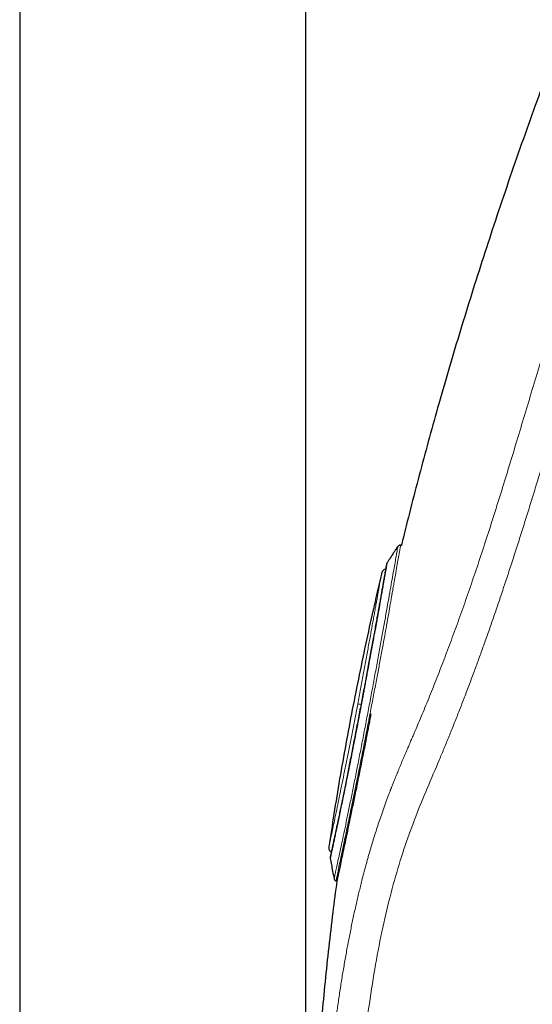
# Model space of a CAD drawing. Header units: millimetres. Extents: x 8 to 846, y 12 to 2113.
# Tile 492 of 515: x 754 to 794, y 1767 to 1845. Entities that reach past the tile are written whole.
import ezdxf

# ---------------------------------------------------------------- set-up
doc = ezdxf.new("R2010")
doc.units = ezdxf.units.MM

msp = doc.modelspace()

# ---------------------------------------------------------------- linework, layer by layer
at = {"color": 7, "linetype": 'Continuous', "lineweight": 30}
for p, q in [((753.692, 2035.788), (753.692, 1630)), ((776.192, 1630), (776.192, 2035.788)), ((783.708, 1803.36), (783.655, 1803.374)), ((778.564, 1776.993), (778.636, 1776.974))]:
    msp.add_line(p, q, dxfattribs=at)
for centre, start, end in [((782.552, 1801.114), 101.4232, 166.72853), ((778.401, 1779.594), 171.62213, 239.61507)]:
    msp.add_arc(centre, 0.4, start, end, dxfattribs=at)
at = {"color": 8, "linetype": 'Continuous', "lineweight": 0}
msp.add_arc((780.192, 1789.21), 1.693, 78.21344, 87.22934, dxfattribs=at)
for points, knots in [([(786.706, 1786.535), (786.831, 1786.834), (787.081, 1787.431), (787.461, 1788.36), (787.845, 1789.313), (788.232, 1790.291), (788.622, 1791.293), (789.013, 1792.319), (789.396, 1793.339), (789.768, 1794.35), (790.13, 1795.35), (790.493, 1796.369), (790.856, 1797.405), (791.219, 1798.458), (791.592, 1799.56), (791.976, 1800.712), (792.37, 1801.916), (792.765, 1803.138), (793.159, 1804.377), (793.553, 1805.632), (793.948, 1806.902), (794.331, 1808.152), (794.704, 1809.378), (795.068, 1810.578), (795.433, 1811.787), (795.8, 1813.006), (796.168, 1814.232), (796.55, 1815.504), (796.945, 1816.82), (797.354, 1818.181), (797.766, 1819.548), (798.181, 1820.921), (798.599, 1822.298), (799.019, 1823.679), (799.43, 1825.025), (799.831, 1826.335), (800.222, 1827.607), (800.615, 1828.88), (801.01, 1830.153), (801.404, 1831.425), (801.811, 1832.735), (802.228, 1834.081), (802.657, 1835.462), (803.085, 1836.84), (803.511, 1838.214), (803.936, 1839.582), (804.358, 1840.944), (804.766, 1842.263), (805.16, 1843.537), (805.54, 1844.767), (805.916, 1845.989), (806.29, 1847.204), (806.66, 1848.411), (807.038, 1849.644), (807.422, 1850.904), (807.813, 1852.187), (808.199, 1853.457), (808.58, 1854.712), (808.957, 1855.952), (809.328, 1857.177), (809.685, 1858.352), (810.026, 1859.477), (810.354, 1860.555), (810.676, 1861.618), (810.995, 1862.664), (811.309, 1863.695), (811.627, 1864.739), (811.949, 1865.795), (812.275, 1866.859), (812.594, 1867.901), (812.908, 1868.921), (813.215, 1869.917), (813.515, 1870.89), (813.8, 1871.811), (814.071, 1872.682), (814.328, 1873.507), (814.578, 1874.309), (814.823, 1875.089), (815.061, 1875.847), (815.299, 1876.604), (815.537, 1877.358), (815.773, 1878.105), (816.001, 1878.823), (816.22, 1879.513), (816.431, 1880.173), (816.633, 1880.804), (816.82, 1881.388), (816.993, 1881.928), (817.154, 1882.425), (817.306, 1882.897), (817.45, 1883.341), (817.585, 1883.759), (817.715, 1884.162), (817.84, 1884.547), (817.958, 1884.911), (818.066, 1885.243), (818.163, 1885.541), (818.25, 1885.808), (818.326, 1886.041), (818.39, 1886.237), (818.442, 1886.396), (818.483, 1886.523), (818.516, 1886.622), (818.539, 1886.693), (818.553, 1886.737), (818.555, 1886.743), (818.556, 1886.745)], [0, 0, 0, 0, 0.009998, 0.019999, 0.030001, 0.040003, 0.050003, 0.060002, 0.069999, 0.079164, 0.088327, 0.09749, 0.106654, 0.115817, 0.124981, 0.134978, 0.144976, 0.154975, 0.164975, 0.174977, 0.184981, 0.194986, 0.204156, 0.213325, 0.222492, 0.231659, 0.240824, 0.249989, 0.259987, 0.269984, 0.279982, 0.289979, 0.299977, 0.309976, 0.319976, 0.329143, 0.338312, 0.347482, 0.356653, 0.365823, 0.374992, 0.384992, 0.394991, 0.40499, 0.414988, 0.424985, 0.434982, 0.44498, 0.454144, 0.463309, 0.472475, 0.481641, 0.490808, 0.499977, 0.509981, 0.519987, 0.52999, 0.539992, 0.549992, 0.559991, 0.56999, 0.579155, 0.588319, 0.597484, 0.606648, 0.615813, 0.624978, 0.634977, 0.644977, 0.654978, 0.664981, 0.674986, 0.684991, 0.694994, 0.704162, 0.713329, 0.722495, 0.731661, 0.740826, 0.749991, 0.759988, 0.769986, 0.779984, 0.789982, 0.799982, 0.809982, 0.819984, 0.829153, 0.838325, 0.847497, 0.856666, 0.865835, 0.875002, 0.885002, 0.895, 0.904999, 0.914997, 0.924995, 0.934993, 0.944991, 0.954157, 0.963323, 0.972491, 0.981659, 0.990829, 1, 1, 1, 1]), ([(784.772, 1788.729), (784.963, 1789.179), (785.345, 1790.079), (785.93, 1791.506), (786.521, 1792.987), (787.117, 1794.527), (787.716, 1796.121), (788.316, 1797.768), (788.916, 1799.466), (789.514, 1801.213), (790.111, 1803.006), (790.708, 1804.843), (791.303, 1806.721), (791.899, 1808.638), (792.495, 1810.591), (793.095, 1812.575), (793.7, 1814.587), (794.31, 1816.621), (794.928, 1818.676), (795.552, 1820.746), (796.184, 1822.829), (796.821, 1824.922), (797.465, 1827.021), (798.114, 1829.122), (798.768, 1831.222), (799.422, 1833.32), (800.074, 1835.411), (800.723, 1837.494), (801.368, 1839.565), (802.008, 1841.622), (802.641, 1843.663), (803.267, 1845.685), (803.885, 1847.684), (804.492, 1849.659), (805.087, 1851.607), (805.672, 1853.524), (806.245, 1855.408), (806.808, 1857.256), (807.358, 1859.066), (807.897, 1860.835), (808.424, 1862.56), (808.938, 1864.24), (809.438, 1865.871), (809.925, 1867.451), (810.397, 1868.977), (810.854, 1870.448), (811.295, 1871.86), (811.719, 1873.211), (812.126, 1874.502), (812.514, 1875.728), (812.884, 1876.89), (813.234, 1877.985), (813.564, 1879.012), (813.872, 1879.968), (814.159, 1880.854), (814.423, 1881.665), (814.663, 1882.402), (814.88, 1883.064), (815.072, 1883.65), (815.239, 1884.16), (815.381, 1884.593), (815.498, 1884.949), (815.59, 1885.226), (815.656, 1885.427), (815.693, 1885.539), (815.708, 1885.586), (815.704, 1885.572), (815.704, 1885.572)], [0, 0, 0, 0, 0.015601, 0.031192, 0.046772, 0.062342, 0.077906, 0.093464, 0.10902, 0.124576, 0.140136, 0.155702, 0.171277, 0.186866, 0.202474, 0.218101, 0.233742, 0.249392, 0.26505, 0.280717, 0.296389, 0.312063, 0.327738, 0.343409, 0.359075, 0.37473, 0.390376, 0.406014, 0.421645, 0.437272, 0.452895, 0.468515, 0.484135, 0.499755, 0.515377, 0.531, 0.546624, 0.562251, 0.577879, 0.593511, 0.609145, 0.624781, 0.640418, 0.656056, 0.671696, 0.687336, 0.702976, 0.718615, 0.734254, 0.749892, 0.76553, 0.781166, 0.796802, 0.812436, 0.82807, 0.843703, 0.859335, 0.874966, 0.890596, 0.906225, 0.921854, 0.937483, 0.953111, 0.968739, 0.984368, 0.999997, 1, 1, 1, 1]), ([(781.068, 1790.175), (781.148, 1790.601), (781.31, 1791.455), (781.547, 1792.725), (781.777, 1793.972), (781.998, 1795.183), (782.208, 1796.346), (782.405, 1797.45), (782.589, 1798.484), (782.758, 1799.44), (782.912, 1800.308), (783.049, 1801.079), (783.167, 1801.742), (783.265, 1802.296), (783.341, 1802.734), (783.397, 1803.055), (783.427, 1803.235), (783.44, 1803.309), (783.436, 1803.288), (783.436, 1803.288)], [0, 0, 0, 0, 0.062292, 0.12468, 0.187182, 0.249639, 0.312027, 0.374322, 0.436665, 0.499148, 0.561612, 0.623894, 0.686161, 0.748622, 0.811107, 0.873449, 0.935735, 0.998153, 1, 1, 1, 1]), ([(783.655, 1803.374), (783.655, 1803.374), (783.661, 1803.407), (783.641, 1803.289), (783.59, 1802.995), (783.503, 1802.501), (783.395, 1801.896), (783.275, 1801.221), (783.156, 1800.556), (783.064, 1800.039), (783.015, 1799.766), (782.99, 1799.627), (782.977, 1799.556), (782.971, 1799.52), (782.968, 1799.503), (782.966, 1799.494), (782.965, 1799.489), (782.965, 1799.487), (782.949, 1799.397), (782.907, 1799.151), (782.826, 1798.672), (782.703, 1797.962), (782.556, 1797.133), (782.392, 1796.224), (782.22, 1795.283), (782.061, 1794.431), (781.927, 1793.718), (781.826, 1793.183), (781.72, 1792.622), (781.609, 1792.036), (781.493, 1791.424), (781.372, 1790.79), (781.29, 1790.359), (781.248, 1790.14)], [0, 0, 0, 0, 0.000414, 0.079024, 0.15948, 0.241789, 0.304763, 0.368789, 0.433871, 0.466819, 0.483394, 0.491707, 0.495869, 0.497952, 0.498994, 0.499515, 0.499775, 0.499906, 0.499929, 0.518224, 0.549158, 0.592727, 0.648928, 0.693421, 0.743529, 0.79925, 0.824856, 0.851494, 0.879164, 0.907865, 0.937598, 0.968363, 1, 1, 1, 1]), ([(780.274, 1790.901), (780.311, 1791.096), (780.385, 1791.486), (780.494, 1792.066), (780.602, 1792.641), (780.709, 1793.21), (780.813, 1793.771), (780.915, 1794.321), (781.015, 1794.861), (781.112, 1795.388), (781.206, 1795.901), (781.297, 1796.399), (781.384, 1796.88), (781.468, 1797.342), (781.549, 1797.784), (781.625, 1798.204), (781.696, 1798.601), (781.763, 1798.972), (781.825, 1799.317), (781.882, 1799.636), (781.934, 1799.927), (781.981, 1800.19), (782.023, 1800.424), (782.06, 1800.629), (782.091, 1800.805), (782.117, 1800.95), (782.137, 1801.063), (782.151, 1801.145), (782.161, 1801.196), (782.162, 1801.203), (782.162, 1801.206)], [0, 0, 0, 0, 0.035656, 0.071279, 0.106883, 0.14248, 0.178075, 0.213676, 0.249286, 0.28491, 0.32055, 0.356213, 0.391906, 0.427639, 0.463424, 0.499281, 0.53513, 0.570896, 0.6066, 0.642261, 0.677896, 0.713521, 0.749148, 0.784794, 0.820473, 0.856201, 0.891995, 0.927877, 0.96387, 1, 1, 1, 1]), ([(778.005, 1779.652), (778.008, 1779.663), (778.012, 1779.684), (778.049, 1779.854), (778.106, 1780.123), (778.187, 1780.5), (778.288, 1780.979), (778.409, 1781.553), (778.548, 1782.216), (778.702, 1782.961), (778.871, 1783.783), (779.052, 1784.674), (779.243, 1785.622), (779.441, 1786.62), (779.646, 1787.656), (779.854, 1788.722), (780.065, 1789.808), (780.204, 1790.537), (780.274, 1790.901)], [0, 0, 0, 0, 0.062508, 0.124931, 0.187392, 0.250014, 0.312689, 0.375244, 0.43769, 0.500037, 0.562315, 0.624607, 0.686958, 0.749383, 0.811883, 0.874461, 0.937145, 1, 1, 1, 1]), ([(778.42, 1777.15), (778.42, 1777.15), (778.416, 1777.129), (778.432, 1777.2), (778.47, 1777.372), (778.538, 1777.686), (778.631, 1778.115), (778.749, 1778.66), (778.889, 1779.314), (779.051, 1780.075), (779.231, 1780.933), (779.428, 1781.881), (779.639, 1782.908), (779.862, 1784.006), (780.093, 1785.163), (780.333, 1786.37), (780.577, 1787.618), (780.823, 1788.891), (780.986, 1789.748), (781.068, 1790.175)], [0, 0, 0, 0, 0.000009, 0.06254, 0.124892, 0.187222, 0.249741, 0.31229, 0.374706, 0.437053, 0.499504, 0.562026, 0.62459, 0.687056, 0.749413, 0.811879, 0.874682, 0.937518, 1, 1, 1, 1]), ([(781.248, 1790.14), (781.161, 1789.688), (780.988, 1788.786), (780.726, 1787.453), (780.468, 1786.156), (780.188, 1784.772), (779.895, 1783.337), (779.598, 1781.903), (779.331, 1780.624), (779.099, 1779.519), (778.906, 1778.602), (778.753, 1777.881), (778.645, 1777.369), (778.577, 1777.051), (778.569, 1777.013), (778.565, 1776.994)], [0, 0, 0, 0, 0.065633, 0.130851, 0.195656, 0.260048, 0.345238, 0.429702, 0.513441, 0.596459, 0.67876, 0.760346, 0.841222, 0.921389, 1, 1, 1, 1]), ([(777.21, 1737.569), (777.209, 1737.851), (777.209, 1738.403), (777.208, 1739.213), (777.208, 1739.99), (777.209, 1740.732), (777.21, 1741.44), (777.212, 1742.114), (777.214, 1742.758), (777.218, 1743.373), (777.222, 1743.958), (777.225, 1744.382), (777.228, 1744.657), (777.229, 1744.793), (777.231, 1744.927), (777.232, 1745.08), (777.236, 1745.439), (777.246, 1746.178), (777.263, 1747.27), (777.289, 1748.519), (777.316, 1749.608), (777.344, 1750.542), (777.364, 1751.136), (777.378, 1751.533), (777.386, 1751.735), (777.393, 1751.937), (777.401, 1752.139), (777.409, 1752.339), (777.435, 1752.955), (777.481, 1753.979), (777.557, 1755.403), (777.645, 1756.808), (777.743, 1758.193), (777.852, 1759.557), (777.967, 1760.849), (778.086, 1762.068), (778.207, 1763.217), (778.311, 1764.122), (778.392, 1764.791), (778.446, 1765.229), (778.502, 1765.664), (778.558, 1766.097), (778.616, 1766.527), (778.707, 1767.181), (778.833, 1768.053), (779, 1769.133), (779.175, 1770.194), (779.358, 1771.237), (779.549, 1772.26), (779.748, 1773.265), (779.956, 1774.258), (780.174, 1775.24), (780.402, 1776.209), (780.61, 1777.049), (780.797, 1777.767), (780.92, 1778.222), (781.003, 1778.525), (781.047, 1778.681), (781.09, 1778.836), (781.134, 1778.99), (781.178, 1779.144), (781.259, 1779.425), (781.38, 1779.835), (781.545, 1780.373), (781.717, 1780.917), (781.896, 1781.468), (782.091, 1782.043), (782.3, 1782.643), (782.516, 1783.241), (782.692, 1783.713), (782.796, 1783.986), (782.834, 1784.086), (782.845, 1784.113), (782.855, 1784.141), (782.866, 1784.168), (782.877, 1784.196), (782.887, 1784.224), (782.907, 1784.274), (782.938, 1784.355), (782.985, 1784.473), (783.039, 1784.612), (783.103, 1784.771), (783.175, 1784.951), (783.256, 1785.152), (783.338, 1785.354), (783.421, 1785.557), (783.503, 1785.757), (783.591, 1785.968), (783.685, 1786.192), (783.778, 1786.414), (783.867, 1786.623), (783.975, 1786.877), (784.105, 1787.179), (784.255, 1787.528), (784.397, 1787.857), (784.53, 1788.166), (784.654, 1788.453), (784.734, 1788.64), (784.772, 1788.729)], [0, 0, 0, 0, 0.0140136, 0.0274604, 0.0403403, 0.0526531, 0.0643987, 0.0755771, 0.0861884, 0.0964926, 0.1061993, 0.1153087, 0.1176139, 0.1198776, 0.1220996, 0.1242935, 0.1274903, 0.1399674, 0.161146, 0.1819436, 0.2023648, 0.215639, 0.2287528, 0.2321611, 0.2355585, 0.2389451, 0.2423209, 0.2456859, 0.2490402, 0.27332, 0.2973819, 0.3212367, 0.344895, 0.3683676, 0.3916656, 0.4120326, 0.432281, 0.4524191, 0.4603022, 0.46817, 0.4760231, 0.4838619, 0.4916869, 0.4994987, 0.5197338, 0.5399004, 0.5600082, 0.5800668, 0.6000859, 0.6200753, 0.640045, 0.6605369, 0.6810287, 0.7015307, 0.7150728, 0.7286266, 0.7321787, 0.7357318, 0.7392861, 0.7428415, 0.7463981, 0.7499559, 0.7624466, 0.7753231, 0.7885849, 0.8022312, 0.8162609, 0.8321342, 0.8484664, 0.8632158, 0.8698167, 0.8705618, 0.8713078, 0.8720546, 0.8728023, 0.8735508, 0.8743002, 0.8750504, 0.8776932, 0.8809231, 0.8847392, 0.8891399, 0.8941236, 0.8996885, 0.9058324, 0.9110645, 0.9166513, 0.9225914, 0.9288834, 0.9355257, 0.9413393, 0.9465858, 0.957048, 0.9668808, 0.9760885, 0.9846749, 0.9926441, 1, 1, 1, 1]), ([(779.784, 1737.573), (779.782, 1738.808), (779.779, 1741.259), (779.793, 1744.914), (779.835, 1748.528), (779.925, 1752.102), (780.078, 1755.628), (780.298, 1759.093), (780.591, 1762.479), (780.963, 1765.763), (781.413, 1768.922), (781.944, 1771.926), (782.555, 1774.754), (783.244, 1777.386), (784.008, 1779.825), (784.842, 1782.103), (785.745, 1784.282), (786.382, 1785.776), (786.706, 1786.535)], [0, 0, 0, 0, 0.064247, 0.12759, 0.19034, 0.252735, 0.314923, 0.376904, 0.438716, 0.500386, 0.561877, 0.623206, 0.684466, 0.745813, 0.807529, 0.87001, 0.933882, 1, 1, 1, 1])]:
    msp.add_open_spline(points, degree=3, knots=knots, dxfattribs=at)
at = {"color": 7, "linetype": 'Continuous', "lineweight": 30}
for points, knots in [([(815.707, 1885.57), (815.41, 1885.047), (814.663, 1883.731), (813.501, 1881.602), (812.215, 1879.188), (810.956, 1876.76), (809.73, 1874.332), (808.535, 1871.908), (807.368, 1869.487), (806.222, 1867.057), (805.026, 1864.461), (803.783, 1861.699), (802.498, 1858.769), (801.239, 1855.827), (800.008, 1852.874), (798.802, 1849.909), (797.623, 1846.935), (796.469, 1843.951), (795.342, 1840.957), (794.241, 1837.954), (793.166, 1834.943), (792.118, 1831.923), (791.116, 1828.952), (790.158, 1826.031), (789.244, 1823.159), (788.355, 1820.279), (787.49, 1817.391), (786.678, 1814.584), (785.916, 1811.86), (785.2, 1809.218), (784.51, 1806.569), (784.011, 1804.607), (783.75, 1803.525), (783.703, 1803.331)], [0, 0, 0, 0, 0.020397, 0.0513, 0.082206, 0.113115, 0.144027, 0.17439, 0.204753, 0.235116, 0.265482, 0.301633, 0.337787, 0.373944, 0.410104, 0.446263, 0.48242, 0.518573, 0.554719, 0.590855, 0.626981, 0.663102, 0.699219, 0.733271, 0.767325, 0.801382, 0.835446, 0.869516, 0.900429, 0.931352, 0.962284, 0.993228, 1, 1, 1, 1]), ([(783.435, 1803.289), (783.42, 1803.267), (783.389, 1803.218), (783.344, 1803.151), (783.306, 1803.092), (783.276, 1803.047), (783.248, 1803.004), (783.213, 1802.95), (783.169, 1802.883), (783.109, 1802.791), (783.032, 1802.674), (782.936, 1802.527), (782.825, 1802.358), (782.702, 1802.171), (782.616, 1802.04), (782.573, 1801.973)], [0, 0, 0, 0, 0.050156, 0.110299, 0.154576, 0.183247, 0.212925, 0.253548, 0.305113, 0.36762, 0.461719, 0.5731, 0.701759, 0.847688, 1, 1, 1, 1]), ([(783.655, 1803.373), (783.635, 1803.377), (783.594, 1803.384), (783.531, 1803.37), (783.475, 1803.338), (783.449, 1803.306), (783.436, 1803.29)], [0, 0, 0, 0, 0.243757, 0.499887, 0.756086, 1, 1, 1, 1]), ([(782.574, 1801.972), (782.573, 1801.969), (782.572, 1801.961), (782.555, 1801.871), (782.531, 1801.738), (782.503, 1801.581), (782.475, 1801.428), (782.453, 1801.306), (782.44, 1801.236), (782.436, 1801.216), (782.433, 1801.196), (782.429, 1801.176), (782.425, 1801.156), (782.422, 1801.135), (782.416, 1801.107), (782.409, 1801.064), (782.397, 1800.997), (782.38, 1800.903), (782.358, 1800.777), (782.33, 1800.618), (782.302, 1800.457), (782.276, 1800.304), (782.253, 1800.173), (782.23, 1800.042), (782.207, 1799.915), (782.187, 1799.797), (782.16, 1799.646), (782.128, 1799.462), (782.09, 1799.248), (782.061, 1799.082), (782.04, 1798.965), (782.027, 1798.893), (782.015, 1798.824), (782.003, 1798.757), (781.991, 1798.693), (781.952, 1798.473), (781.882, 1798.083), (781.776, 1797.496), (781.673, 1796.931), (781.576, 1796.398), (781.486, 1795.905), (781.408, 1795.483), (781.352, 1795.184), (781.324, 1795.033), (781.31, 1794.957), (781.303, 1794.919), (781.3, 1794.9), (781.298, 1794.89), (781.297, 1794.886), (781.291, 1794.854), (781.277, 1794.777), (781.253, 1794.645), (781.222, 1794.475), (781.184, 1794.269), (781.139, 1794.024), (781.087, 1793.737), (781.034, 1793.452), (780.984, 1793.176), (780.938, 1792.925), (780.894, 1792.687), (780.853, 1792.469), (780.817, 1792.274), (780.771, 1792.026), (780.716, 1791.732), (780.654, 1791.398), (780.607, 1791.146), (780.573, 1790.968), (780.552, 1790.858), (780.532, 1790.752), (780.513, 1790.651), (780.494, 1790.552), (780.434, 1790.234), (780.331, 1789.696), (780.185, 1788.939), (780.04, 1788.189), (779.895, 1787.448), (779.752, 1786.719), (779.611, 1786.007), (779.472, 1785.313), (779.337, 1784.641), (779.206, 1783.993), (779.079, 1783.373), (778.957, 1782.782), (778.842, 1782.224), (778.733, 1781.701), (778.631, 1781.215), (778.537, 1780.769), (778.451, 1780.363), (778.374, 1779.999), (778.303, 1779.668), (778.24, 1779.376), (778.188, 1779.132), (778.153, 1778.969), (778.131, 1778.865), (778.118, 1778.805), (778.114, 1778.78), (778.112, 1778.771), (778.111, 1778.769), (778.111, 1778.767), (778.111, 1778.765), (778.111, 1778.764), (778.11, 1778.762), (778.11, 1778.762), (778.11, 1778.762)], [0, 0, 0, 0, 0.020603, 0.044101, 0.067524, 0.082942, 0.098324, 0.111829, 0.113343, 0.114857, 0.11637, 0.117884, 0.119396, 0.120909, 0.122421, 0.125552, 0.130017, 0.136452, 0.144493, 0.154141, 0.165396, 0.171933, 0.178912, 0.186007, 0.191849, 0.197474, 0.20288, 0.213038, 0.222322, 0.230732, 0.233797, 0.236727, 0.239522, 0.242182, 0.244708, 0.247098, 0.268031, 0.288917, 0.309756, 0.325355, 0.340925, 0.356467, 0.364228, 0.368106, 0.370044, 0.371013, 0.371498, 0.37174, 0.371861, 0.371891, 0.374587, 0.378753, 0.383622, 0.389625, 0.396762, 0.405034, 0.414442, 0.421218, 0.428481, 0.435701, 0.441322, 0.44676, 0.452015, 0.461974, 0.471199, 0.47969, 0.482824, 0.485845, 0.488753, 0.491547, 0.494228, 0.49687, 0.517731, 0.538588, 0.559444, 0.580298, 0.601149, 0.621997, 0.642843, 0.663689, 0.684536, 0.705384, 0.726231, 0.74708, 0.767933, 0.788791, 0.809654, 0.830517, 0.851378, 0.872234, 0.895588, 0.918942, 0.942241, 0.95759, 0.972914, 0.986381, 0.988143, 0.989905, 0.991667, 0.993429, 0.99519, 0.996951, 1, 1, 1, 1]), ([(782.543, 1801.894), (782.543, 1801.892), (782.543, 1801.889), (782.539, 1801.872), (782.535, 1801.848), (782.53, 1801.819), (782.524, 1801.787), (782.518, 1801.754), (782.512, 1801.719), (782.505, 1801.679), (782.497, 1801.632), (782.487, 1801.581), (782.473, 1801.499), (782.452, 1801.379), (782.421, 1801.206), (782.386, 1801.01), (782.346, 1800.781), (782.299, 1800.514), (782.244, 1800.205), (782.184, 1799.868), (782.12, 1799.504), (782.05, 1799.114), (781.976, 1798.699), (781.897, 1798.26), (781.815, 1797.8), (781.728, 1797.318), (781.638, 1796.817), (781.543, 1796.296), (781.446, 1795.759), (781.345, 1795.207), (781.241, 1794.641), (781.135, 1794.062), (781.026, 1793.473), (780.915, 1792.876), (780.802, 1792.271), (780.688, 1791.662), (780.573, 1791.05), (780.456, 1790.435), (780.338, 1789.819), (780.22, 1789.204), (780.102, 1788.592), (779.984, 1787.986), (779.867, 1787.387), (779.752, 1786.798), (779.637, 1786.218), (779.524, 1785.651), (779.414, 1785.096), (779.305, 1784.556), (779.199, 1784.033), (779.096, 1783.528), (778.997, 1783.043), (778.901, 1782.578), (778.809, 1782.136), (778.722, 1781.717), (778.64, 1781.323), (778.563, 1780.955), (778.491, 1780.614), (778.424, 1780.3), (778.37, 1780.043), (778.325, 1779.835), (778.289, 1779.667), (778.257, 1779.515), (778.228, 1779.38), (778.207, 1779.285), (778.194, 1779.223), (778.186, 1779.185), (778.178, 1779.15), (778.171, 1779.115), (778.163, 1779.078), (778.154, 1779.038), (778.146, 1778.999), (778.138, 1778.961), (778.13, 1778.927), (778.124, 1778.897), (778.119, 1778.873), (778.116, 1778.859), (778.116, 1778.859), (778.116, 1778.859)], [0, 0, 0, 0, 0.010201, 0.019567, 0.028097, 0.035796, 0.042671, 0.04872, 0.053942, 0.060208, 0.066496, 0.072866, 0.079317, 0.09422, 0.109168, 0.124111, 0.139043, 0.156081, 0.173114, 0.190178, 0.207255, 0.224336, 0.241418, 0.258492, 0.275554, 0.292597, 0.309652, 0.326715, 0.343783, 0.360853, 0.377925, 0.395005, 0.412093, 0.429161, 0.446211, 0.463255, 0.480298, 0.497347, 0.514418, 0.531533, 0.548663, 0.565738, 0.582791, 0.599837, 0.61688, 0.633932, 0.650999, 0.668089, 0.685171, 0.702246, 0.719319, 0.736392, 0.753462, 0.770523, 0.787571, 0.804632, 0.82171, 0.838795, 0.855882, 0.867843, 0.879798, 0.891745, 0.903663, 0.915064, 0.919426, 0.923676, 0.927812, 0.931968, 0.936909, 0.942755, 0.949507, 0.956493, 0.96424, 0.972748, 0.982015, 0.992038, 1, 1, 1, 1]), ([(782.574, 1801.975), (782.567, 1801.963), (782.552, 1801.938), (782.546, 1801.907), (782.543, 1801.892)], [0, 0, 0, 0, 0.488159, 1, 1, 1, 1]), ([(782.163, 1801.206), (781.963, 1800.346), (781.552, 1798.584), (780.963, 1795.913), (780.391, 1793.193), (779.848, 1790.469), (779.335, 1787.739), (778.852, 1785.005), (778.407, 1782.317), (778.14, 1780.538), (778.01, 1779.674)], [0, 0, 0, 0, 0.120738, 0.247443, 0.374121, 0.500768, 0.627383, 0.753963, 0.88051, 1, 1, 1, 1]), ([(781.315, 1790.129), (781.301, 1790.057), (781.274, 1789.913), (781.233, 1789.697), (781.192, 1789.482), (781.15, 1789.267), (781.109, 1789.052), (781.068, 1788.838), (780.965, 1788.306), (780.789, 1787.408), (780.543, 1786.171), (780.293, 1784.929), (780.052, 1783.746), (779.823, 1782.633), (779.609, 1781.6), (779.412, 1780.655), (779.234, 1779.806), (779.077, 1779.059), (778.942, 1778.421), (778.831, 1777.894), (778.744, 1777.484), (778.681, 1777.186), (778.646, 1777.022), (778.632, 1776.954), (778.636, 1776.974), (778.636, 1776.974)], [0, 0, 0, 0, 0.0104347, 0.0208605, 0.0312774, 0.0416853, 0.0520844, 0.0624745, 0.0728557, 0.1297752, 0.194125, 0.2581297, 0.3217908, 0.3851096, 0.4480872, 0.510725, 0.5730243, 0.6349865, 0.6966131, 0.7579052, 0.8188645, 0.8794924, 0.9397902, 0.9997596, 1, 1, 1, 1]), ([(778.115, 1778.856), (778.112, 1778.84), (778.105, 1778.809), (778.109, 1778.778), (778.111, 1778.763)], [0, 0, 0, 0, 0.5196744, 1, 1, 1, 1]), ([(778.11, 1778.762), (778.174, 1778.432), (778.278, 1777.89), (778.381, 1777.348), (778.422, 1777.137)], [0, 0, 0, 0, 0.609384, 1, 1, 1, 1]), ([(778.64, 1776.991), (778.53, 1776.167), (778.299, 1774.437), (777.99, 1771.797), (777.702, 1769.073), (777.449, 1766.344), (777.229, 1763.611), (777.042, 1760.875), (776.887, 1758.137), (776.764, 1755.397), (776.67, 1752.564), (776.603, 1749.639), (776.561, 1746.622), (776.541, 1743.604), (776.535, 1740.586), (776.537, 1738.574), (776.538, 1737.568)], [0, 0, 0, 0, 0.063154, 0.132459, 0.201791, 0.271148, 0.340527, 0.409922, 0.479329, 0.548743, 0.618157, 0.694518, 0.770885, 0.847258, 0.923632, 1, 1, 1, 1]), ([(778.42, 1777.15), (778.425, 1777.133), (778.435, 1777.096), (778.469, 1777.05), (778.512, 1777.013), (778.548, 1777.001), (778.565, 1776.995)], [0, 0, 0, 0, 0.244952, 0.499872, 0.754862, 1, 1, 1, 1])]:
    msp.add_open_spline(points, degree=3, knots=knots, dxfattribs=at)

doc.saveas('drawing.dxf')
